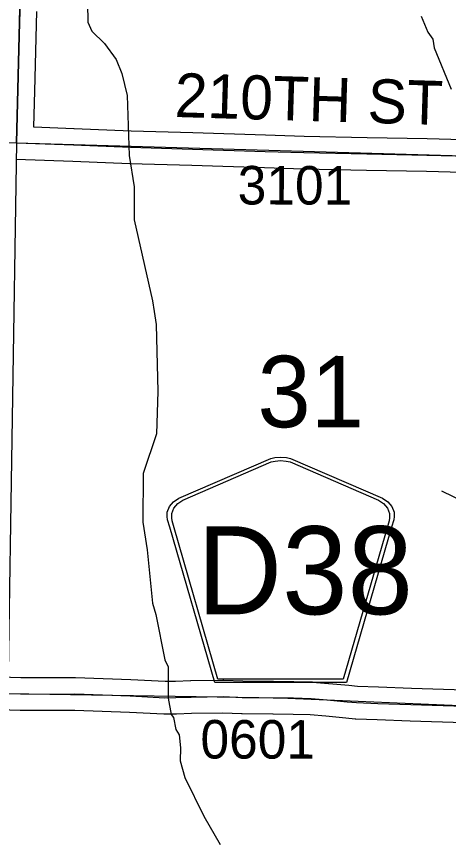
# Model space of a CAD drawing. Extents: x -157.2 to -99.3, y 12.2 to 46.2.
# Drawn here: x -122.847 to -122.062, y 28.047 to 29.552 of the extents above; entities that cross this region are included whole.
import ezdxf

# ---------------------------------------------------------------- set-up
doc = ezdxf.new("R2010")
doc.units = 0
for name, color, linetype in [('tdCoHydroRiver', 7, 'Continuous'), ('tdCoSecRdNmbr', 7, 'Continuous'), ('tdCoSecRdTxt', 7, 'Continuous'), ('tdCoSecRteBand', 7, 'Continuous'), ('tdCoSecRteCL', 7, 'Continuous'), ('tdCoSectLine', 7, 'Continuous'), ('tdCoSectNmbr', 7, 'Continuous'), ('tdCoShieldCoRteHrd', 7, 'Continuous'), ('tdCoSurfAsphalt', 7, 'Continuous'), ('tdCoSurfGravel', 7, 'Continuous'), ('tdCoTwpBndryShd', 7, 'Continuous')]:
    doc.layers.add(name, color=color, linetype=linetype)

msp = doc.modelspace()

# ---------------------------------------------------------------- linework, layer by layer
at = {"layer": 'tdCoHydroRiver'}
for points in [[(-122.718, 29.5769), (-122.7174, 29.5421), (-122.71, 29.5262), (-122.687, 29.5034), (-122.6657, 29.4744), (-122.6554, 29.4488), (-122.6455, 29.4091), (-122.6423, 29.3001), (-122.6329, 29.243), (-122.6331, 29.1831), (-122.5995, 29.0354), (-122.5969, 29.0163), (-122.5928, 28.9926), (-122.59, 28.871), (-122.5922, 28.7937), (-122.6164, 28.7218), (-122.6174, 28.6335), (-122.6094, 28.5828), (-122.5995, 28.4862), (-122.5938, 28.4655), (-122.5773, 28.383), (-122.5713, 28.3702), (-122.5714, 28.3134), (-122.566, 28.2833), (-122.5614, 28.2784), (-122.5573, 28.2562), (-122.5512, 28.2465), (-122.5488, 28.2228), (-122.5494, 28.1991), (-122.5408, 28.1689), (-122.5066, 28.0985), (-122.4765, 28.0471)], [(-122.1112, 29.553), (-122.0994, 29.5243), (-122.0903, 29.5114), (-122.0876, 29.4956), (-122.0566, 29.4205)], [(-122.0745, 28.6904), (-121.9298, 28.6199), (-121.8712, 28.5725), (-121.8358, 28.5399), (-121.7779, 28.4688), (-121.7614, 28.4384), (-121.748, 28.4127), (-121.7447, 28.3637), (-121.7585, 28.3199), (-121.7614, 28.2758), (-121.7527, 28.2487), (-121.6869, 28.1684), (-121.6669, 28.1475), (-121.5703, 28.0962), (-121.5296, 28.081), (-121.5028, 28.0772), (-121.4837, 28.0815)]]:
    msp.add_lwpolyline(points, dxfattribs=at)
at = {"layer": 'tdCoSecRteBand'}
for points in [[(-122.8106, 29.5618), (-122.8143, 29.4171), (-122.8143, 29.417), (-122.8143, 29.417), (-122.8162, 29.3518), (-122.8156, 29.3518), (-122.7426, 29.3492), (-122.7425, 29.3492), (-122.7424, 29.3492), (-122.6387, 29.345), (-122.5262, 29.3415), (-122.5262, 29.3415), (-122.5262, 29.3415), (-122.3942, 29.3374), (-122.3241, 29.3351), (-122.2096, 29.3327), (-122.1004, 29.3305), (-122.1003, 29.3305), (-122.1002, 29.3305), (-121.9707, 29.3273)], [(-121.972, 29.2673), (-122.1016, 29.2705), (-122.2108, 29.2727), (-122.2108, 29.2727), (-122.2109, 29.2727), (-122.3255, 29.2752), (-122.3257, 29.2752), (-122.3258, 29.2752), (-122.3961, 29.2774), (-122.3961, 29.2774), (-122.3961, 29.2774), (-122.528, 29.2816), (-122.6407, 29.285), (-122.6409, 29.285), (-122.641, 29.285), (-122.7448, 29.2892), (-122.8473, 29.2929)], [(-122.9338, 28.3536), (-122.8392, 28.3509), (-122.7754, 28.3506), (-122.741, 28.3509), (-122.7404, 28.3509), (-122.7398, 28.3508), (-122.6394, 28.3474), (-122.6392, 28.3474), (-122.6389, 28.3474), (-122.577, 28.3442), (-122.5578, 28.3444), (-122.5306, 28.3454), (-122.5302, 28.3454), (-122.5299, 28.3454), (-122.4717, 28.3462), (-122.4708, 28.3462), (-122.47, 28.3461), (-122.4357, 28.3447), (-122.38, 28.344), (-122.3433, 28.3437), (-122.343, 28.3437), (-122.3426, 28.3437), (-122.3103, 28.3427), (-122.3095, 28.3427), (-122.3087, 28.3426), (-122.2796, 28.3401), (-122.2795, 28.3401), (-122.2793, 28.3401), (-122.2429, 28.3367), (-122.2268, 28.3353), (-122.189, 28.3338), (-122.1292, 28.3316), (-122.0317, 28.3287)], [(-122.0336, 28.2687), (-122.1311, 28.2716), (-122.1312, 28.2716), (-122.1313, 28.2716), (-122.1913, 28.2739), (-122.1913, 28.2739), (-122.1913, 28.2739), (-122.2298, 28.2753), (-122.2305, 28.2754), (-122.2312, 28.2754), (-122.2482, 28.2769), (-122.2484, 28.2769), (-122.2485, 28.2769), (-122.2848, 28.2804), (-122.313, 28.2828), (-122.3441, 28.2837), (-122.3805, 28.284), (-122.3806, 28.284), (-122.3807, 28.284), (-122.4369, 28.2847), (-122.4374, 28.2847), (-122.4378, 28.2847), (-122.4717, 28.2862), (-122.5288, 28.2854), (-122.556, 28.2845), (-122.5564, 28.2845), (-122.5567, 28.2844), (-122.5772, 28.2842), (-122.5782, 28.2842), (-122.5791, 28.2842), (-122.6417, 28.2874), (-122.7412, 28.2909), (-122.7751, 28.2906), (-122.7753, 28.2906), (-122.7755, 28.2906), (-122.8398, 28.2909), (-122.8402, 28.2909), (-122.8406, 28.2909), (-122.9355, 28.2936)]]:
    msp.add_lwpolyline(points, dxfattribs=at)
at = {"layer": 'tdCoSecRteCL'}
for points in [[(-122.8467, 29.3229), (-122.8465, 29.3404), (-122.8443, 29.4178), (-122.8406, 29.5626)], [(-123.3431, 29.3392), (-123.2904, 29.3377), (-123.1934, 29.334), (-123.1039, 29.3313), (-122.9471, 29.3268), (-122.8743, 29.3239), (-122.8467, 29.3229)], [(-122.8467, 29.3229), (-122.7436, 29.3192), (-122.6398, 29.315), (-122.5271, 29.3116), (-122.3952, 29.3074), (-122.3249, 29.3051), (-122.2102, 29.3027), (-122.101, 29.3005), (-121.9713, 29.2973)], [(-122.9347, 28.3236), (-122.8397, 28.3209), (-122.7754, 28.3206), (-122.7408, 28.3209), (-122.6405, 28.3174), (-122.5776, 28.3142), (-122.5571, 28.3144), (-122.5295, 28.3154), (-122.4713, 28.3162), (-122.4365, 28.3147), (-122.3803, 28.314), (-122.3435, 28.3137), (-122.3112, 28.3127), (-122.2821, 28.3103), (-122.2456, 28.3068), (-122.2286, 28.3053), (-122.1902, 28.3038), (-122.1302, 28.3016), (-122.0326, 28.2987)]]:
    msp.add_lwpolyline(points, dxfattribs=at)
at = {"layer": 'tdCoSectLine'}
for points in [[(-122.847, 29.3229), (-122.8223, 30.3226)], [(-122.847, 29.3229), (-121.8886, 29.2953)], [(-122.863, 28.3215), (-122.3682, 28.3142), (-121.9124, 28.2943)]]:
    msp.add_lwpolyline(points, dxfattribs=at)
at = {"layer": 'tdCoShieldCoRteHrd'}
for points in [[(-122.4865, 28.3415), (-122.5685, 28.6244), (-122.5724, 28.6376), (-122.5731, 28.6434), (-122.5731, 28.6513), (-122.5688, 28.6616), (-122.5616, 28.6701), (-122.552, 28.6767), (-122.3847, 28.7491), (-122.3772, 28.7507), (-122.3668, 28.7516), (-122.3563, 28.7507), (-122.3488, 28.7491), (-122.1816, 28.6767), (-122.172, 28.6701), (-122.1647, 28.6616), (-122.1605, 28.6513), (-122.1605, 28.6434), (-122.1612, 28.6376), (-122.1651, 28.6244), (-122.247, 28.3415)], [(-122.4807, 28.3478), (-122.5604, 28.6231), (-122.5641, 28.6357), (-122.5648, 28.6414), (-122.5648, 28.6489), (-122.5608, 28.6588), (-122.5538, 28.6669), (-122.5446, 28.6733), (-122.384, 28.7428), (-122.3768, 28.7444), (-122.3668, 28.7452), (-122.3568, 28.7444), (-122.3495, 28.7428), (-122.189, 28.6733), (-122.1798, 28.6669), (-122.1728, 28.6588), (-122.1687, 28.6489), (-122.1687, 28.6414), (-122.1694, 28.6357), (-122.1731, 28.6231), (-122.2529, 28.3478)]]:
    msp.add_lwpolyline(points, close=True, dxfattribs=at)
at = {"layer": 'tdCoSurfAsphalt'}
msp.add_lwpolyline([(-122.9347, 28.3236), (-122.8397, 28.3209), (-122.7754, 28.3206), (-122.7408, 28.3209), (-122.6405, 28.3174), (-122.5776, 28.3142), (-122.5571, 28.3144), (-122.5295, 28.3154), (-122.4713, 28.3162), (-122.4365, 28.3147), (-122.3803, 28.314), (-122.3435, 28.3137), (-122.3112, 28.3127), (-122.2821, 28.3103), (-122.2456, 28.3068), (-122.2286, 28.3053), (-122.1902, 28.3038), (-122.1302, 28.3016), (-122.0326, 28.2987)], dxfattribs=at)
at = {"layer": 'tdCoSurfGravel'}
for points in [[(-122.8467, 29.3229), (-122.8465, 29.3404), (-122.8443, 29.4178), (-122.8406, 29.5626), (-122.8364, 29.7202), (-122.833, 29.8637), (-122.8302, 29.9964), (-122.8283, 30.112), (-122.8275, 30.1313), (-122.8283, 30.1399), (-122.8305, 30.1476)], [(-125.1337, 29.391), (-124.8906, 29.3853), (-124.8462, 29.3843), (-124.8008, 29.3833), (-124.6543, 29.3779), (-124.4474, 29.3715), (-124.2706, 29.3656), (-124.1051, 29.3592), (-124.006, 29.3579), (-123.9032, 29.3542), (-123.8394, 29.3527), (-123.7912, 29.3515), (-123.6087, 29.3471), (-123.4733, 29.3436), (-123.37, 29.3399), (-123.3431, 29.3392), (-123.2904, 29.3377), (-123.1934, 29.334), (-123.1039, 29.3313), (-122.9471, 29.3268), (-122.8743, 29.3239), (-122.8467, 29.3229), (-122.8467, 29.3229)], [(-122.8467, 29.3229), (-122.7436, 29.3192), (-122.6398, 29.315), (-122.5271, 29.3116), (-122.3952, 29.3074), (-122.3249, 29.3051), (-122.2102, 29.3027), (-122.101, 29.3005), (-121.9713, 29.2973), (-121.9224, 29.2965), (-121.9096, 29.2958), (-121.9022, 29.2941), (-121.8948, 29.2906), (-121.8827, 29.2837), (-121.8796, 29.2804)]]:
    msp.add_lwpolyline(points, dxfattribs=at)
at = {"layer": 'tdCoTwpBndryShd'}
for points in [[(-122.6783, 34.4959), (-122.7187, 33.3198), (-122.7577, 32.3238), (-122.7886, 31.3211), (-122.8223, 30.3226), (-122.847, 29.3229), (-122.863, 28.3215), (-122.8925, 27.3164), (-122.9285, 26.3215), (-122.9731, 25.332), (-123.0208, 24.3278), (-123.0362, 23.3207), (-123.0724, 22.3134), (-123.1136, 21.3217), (-123.1136, 21.3149), (-123.1597, 20.3204), (-123.1943, 19.3214), (-123.2161, 18.3205), (-123.2462, 17.3208), (-123.2872, 16.3208)], [(-125.867, 28.4197), (-124.8666, 28.3809), (-123.8665, 28.351), (-122.863, 28.3215), (-122.3682, 28.3142), (-121.9124, 28.2943), (-120.9131, 28.2684), (-119.9313, 28.2231), (-118.9256, 28.2), (-117.9392, 28.1664), (-116.9417, 28.1357), (-115.9759, 28.1077), (-114.9784, 28.0856), (-113.9734, 28.0581), (-113.482, 28.0482), (-112.9713, 28.0283), (-111.9699, 27.9742), (-111.9497, 27.9729), (-110.9685, 27.9529)]]:
    msp.add_lwpolyline(points, dxfattribs=at)

# ---------------------------------------------------------------- texts
at = {"layer": 'tdCoSecRdNmbr'}
for s, p in [('3101', (-122.4449, 29.2109)), ('0601', (-122.5126, 28.2036))]:
    msp.add_text(s, height=0.07, rotation=359.9064, dxfattribs=at).set_placement(p)
at = {"layer": 'tdCoSecRdTxt'}
msp.add_text('210TH ST', height=0.08, rotation=358.2615, dxfattribs=at).set_placement((-122.5603, 29.37))
at = {"layer": 'tdCoSectNmbr'}
msp.add_text('31', height=0.13, rotation=359.9064, dxfattribs=at).set_placement((-122.4089, 28.8059))
at = {"layer": 'tdCoShieldCoRteHrd'}
msp.add_text('D38', height=0.16, dxfattribs=at).set_placement((-122.5187, 28.4658))

doc.saveas('drawing.dxf')
